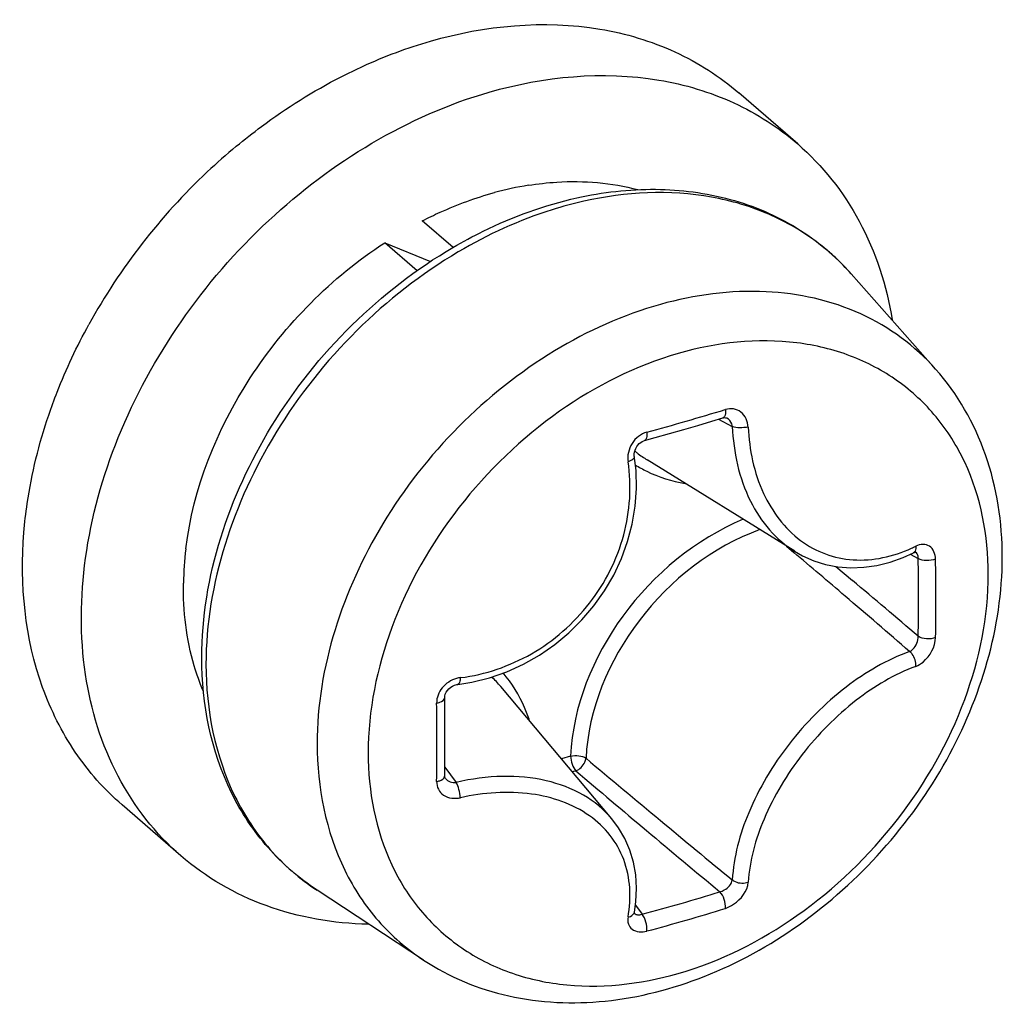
# Model space of a CAD drawing. Header units: millimetres. Extents: x 0 to 420, y 0 to 297.
# Tile 330 of 502: x 322.96 to 323.794, y 160.213 to 161.049. Entities that reach past the tile are written whole.
import ezdxf

# ---------------------------------------------------------------- set-up
doc = ezdxf.new("R2010")
doc.units = ezdxf.units.MM
doc.header["$LTSCALE"] = 23.1
doc.layers.get('0').update_dxf_attribs({"linetype": 'CONTINUOUS'})

msp = doc.modelspace()

# ---------------------------------------------------------------- linework, layer by layer
at = {"color": 7, "linetype": 'CONTINUOUS'}
for p, q in [((323.62043, 160.94391), (323.57043, 160.98721)), ((323.32774, 160.85599), (323.30164, 160.8786)), ((323.26971, 160.86003), (323.30869, 160.84397)), ((323.29726, 160.83617), (323.26971, 160.86003)), ((323.73758, 160.75265), (323.66578, 160.83371)), ((323.53573, 160.70482), (323.54765, 160.70837)), ((323.54765, 160.70837), (323.55676, 160.71115)), ((323.55322, 160.71007), (323.56493, 160.7038)), ((323.55749, 160.71154), (323.55676, 160.71115)), ((323.55676, 160.71115), (323.5573, 160.71129)), ((323.5573, 160.71129), (323.55834, 160.71142)), ((323.55834, 160.71142), (323.55925, 160.71136)), ((323.55925, 160.71136), (323.56004, 160.71114)), ((323.56004, 160.71114), (323.56035, 160.71099)), ((323.51164, 160.69786), (323.52373, 160.70131)), ((323.52373, 160.70131), (323.53573, 160.70482)), ((323.48589, 160.68937), (323.48713, 160.6904)), ((323.48713, 160.6904), (323.48845, 160.69122)), ((323.48845, 160.69122), (323.48977, 160.6918)), ((323.48977, 160.6918), (323.49033, 160.69197)), ((323.49033, 160.69197), (323.49948, 160.69447)), ((323.49948, 160.69447), (323.51164, 160.69786)), ((323.48168, 160.68063), (323.48189, 160.68219)), ((323.48189, 160.68219), (323.48231, 160.68377)), ((323.48231, 160.68377), (323.48294, 160.68532)), ((323.48294, 160.68532), (323.48376, 160.6868)), ((323.48376, 160.6868), (323.48475, 160.68816)), ((323.48475, 160.68816), (323.48589, 160.68937)), ((323.48168, 160.67913), (323.48168, 160.68063)), ((323.48314, 160.66643), (323.48168, 160.67913)), ((323.61788, 160.59788), (323.49272, 160.67548)), ((323.48353, 160.65129), (323.48314, 160.66643)), ((323.48246, 160.63612), (323.48353, 160.65129)), ((323.47996, 160.62105), (323.48246, 160.63612)), ((323.47605, 160.6062), (323.47996, 160.62105)), ((323.47079, 160.59171), (323.47605, 160.6062)), ((323.61094, 160.60218), (323.61706, 160.597)), ((323.61783, 160.59791), (323.62447, 160.59415)), ((323.46421, 160.57768), (323.47079, 160.59171)), ((323.62447, 160.59415), (323.63406, 160.5899)), ((323.63406, 160.5899), (323.64414, 160.58674)), ((323.69891, 160.58871), (323.71012, 160.5927)), ((323.71012, 160.5927), (323.71874, 160.59661)), ((323.71602, 160.59537), (323.72276, 160.59184)), ((323.71875, 160.59661), (323.71955, 160.59695)), ((323.71955, 160.59695), (323.72012, 160.5971)), ((323.72012, 160.5971), (323.7204, 160.59713)), ((323.64414, 160.58674), (323.65463, 160.58474)), ((323.65274, 160.5851), (323.66689, 160.57317)), ((323.65463, 160.58474), (323.66545, 160.58392)), ((323.66545, 160.58392), (323.67649, 160.58431)), ((323.67649, 160.58431), (323.68767, 160.58591)), ((323.68767, 160.58591), (323.69891, 160.58871)), ((323.45638, 160.56425), (323.46421, 160.57768)), ((323.44737, 160.55152), (323.45638, 160.56425)), ((323.43726, 160.5396), (323.44737, 160.55152)), ((323.42614, 160.52861), (323.43726, 160.5396)), ((323.41409, 160.51862), (323.42614, 160.52861)), ((323.40122, 160.50975), (323.41409, 160.51862)), ((323.38764, 160.50206), (323.40122, 160.50975)), ((323.37345, 160.49562), (323.38764, 160.50206)), ((323.34373, 160.48679), (323.35878, 160.49052)), ((323.35878, 160.49052), (323.37345, 160.49562)), ((323.32297, 160.47968), (323.32426, 160.48112)), ((323.32426, 160.48112), (323.32575, 160.48238)), ((323.32575, 160.48238), (323.32738, 160.48342)), ((323.32738, 160.48342), (323.3291, 160.4842)), ((323.3291, 160.4842), (323.33086, 160.48471)), ((323.33086, 160.48471), (323.3318, 160.48487)), ((323.3318, 160.48487), (323.34373, 160.48679)), ((323.46268, 160.37057), (323.36826, 160.48304)), ((323.32068, 160.47364), (323.32077, 160.47488)), ((323.32081, 160.46327), (323.32068, 160.47363)), ((323.32077, 160.47488), (323.32119, 160.47647)), ((323.32119, 160.47647), (323.32193, 160.47811)), ((323.32193, 160.47811), (323.32297, 160.47968)), ((323.32091, 160.45016), (323.32081, 160.46327)), ((323.32093, 160.43642), (323.32091, 160.45016)), ((323.32086, 160.42349), (323.32093, 160.43642)), ((323.32068, 160.40722), (323.32086, 160.42349)), ((323.42757, 160.42388), (323.4198, 160.42164)), ((323.32078, 160.41457), (323.33045, 160.40163)), ((323.32068, 160.40692), (323.32068, 160.40722)), ((323.32079, 160.40611), (323.32068, 160.40692)), ((323.32102, 160.40544), (323.32079, 160.40611)), ((323.32134, 160.40491), (323.32102, 160.40544)), ((323.43208, 160.4114), (323.42912, 160.41054)), ((323.09671, 160.33917), (323.04671, 160.38247)), ((323.4683, 160.36311), (323.46266, 160.37058)), ((323.47368, 160.35395), (323.4683, 160.36311)), ((323.47795, 160.34415), (323.47368, 160.35395)), ((323.48104, 160.33378), (323.47795, 160.34415)), ((323.48292, 160.32294), (323.48104, 160.33378)), ((323.48357, 160.31173), (323.48292, 160.32294)), ((323.30274, 160.25055), (323.21226, 160.31003)), ((323.48299, 160.30024), (323.48357, 160.31173)), ((323.48172, 160.29139), (323.48299, 160.30024)), ((323.48258, 160.29736), (323.48823, 160.28961)), ((323.48166, 160.29084), (323.48172, 160.29139)), ((323.48168, 160.29044), (323.48166, 160.29084))]:
    msp.add_line(p, q, dxfattribs=at)
for centre, radius, start, end in [((323.47739, 160.53989), 0.52246, 129.69427, 133.29593), ((323.47996, 160.53634), 0.52681, 133.23466, 151.14273), ((323.43558, 160.63621), 0.27608, 99.13236, 105.26751), ((323.5189, 160.70365), 0.19619, 50.21099, 52.55698), ((323.51912, 160.70391), 0.19585, 47.22734, 50.21044), ((323.5184, 160.70317), 0.19688, 41.53016, 47.2187), ((322.94433, 162.72196), 2.0958, 285.1573, 287.05436), ((323.54725, 160.76359), 0.10361, 231.02796, 232.4183), ((323.5478, 160.76433), 0.10454, 232.42719, 238.20278), ((323.37504, 160.56606), 0.27628, 172.94311, 179.02067), ((323.66373, 160.71695), 0.12813, 294.56944, 296.3793), ((314.51482, 149.85738), 14.07801, 49.483805, 49.71745), ((322.17842, 160.55841), 1.5447, 0.00466, 1.24001), ((322.18026, 160.55763), 1.55761, 0.00435, 1.23968), ((315.05667, 150.3768), 13.34549, 49.506254, 49.820933), ((315.56633, 151.08656), 12.46042, 49.155962, 49.487636), ((322.24666, 160.55841), 1.47647, 358.73166, 0.00478), ((322.24907, 160.55761), 1.48881, 358.73194, 0.00505), ((323.33682, 160.46834), 0.02239, 97.07501, 105.67199), ((323.28821, 160.41585), 0.10451, 40.01139, 46.15737), ((321.05693, 160.43525), 2.25713, 0.00371, 0.85699), ((321.16921, 160.43526), 2.14485, 359.12081, 0.00362), ((332.03119, 170.62037), 13.33422, 229.890903, 230.244785), ((323.3179, 160.40727), 0.00278, 350.98932, 359.09365), ((332.54811, 171.13267), 14.07293, 229.62633, 229.946291), ((330.76114, 169.09324), 11.34798, 230.243691, 230.643762), ((331.14036, 169.45769), 11.88494, 229.944776, 230.335698), ((323.10593, 161.73803), 1.49803, 284.78581, 287.41773), ((323.48427, 160.29269), 0.00339, 216.40821, 219.64724), ((323.10529, 161.74145), 1.51631, 284.78809, 287.41019)]:
    msp.add_arc(centre, radius, start, end, dxfattribs=at)
for points, knots in [([(323.30857, 161.03125), (323.35479, 161.04459), (323.42798, 161.0517), (323.5168, 161.02518), (323.55421, 161.00126), (323.57045, 160.9872)], [0, 0, 0, 0, 0.524089, 0.765965, 1, 1, 1, 1]), ([(323.23267, 161.00092), (323.23886, 161.0041), (323.2634, 161.01599), (323.28905, 161.02562), (323.30857, 161.03125)], [0, 0, 0, 0, 0.254999, 1, 1, 1, 1]), ([(323.1437, 160.9419), (323.15066, 160.94768), (323.17867, 160.96971), (323.20902, 160.98878), (323.23267, 161.00092)], [0, 0, 0, 0, 0.253854, 1, 1, 1, 1]), ([(323.35857, 160.98795), (323.40479, 161.00129), (323.47798, 161.0084), (323.5668, 160.98187), (323.60421, 160.95796), (323.62045, 160.9439)], [0, 0, 0, 0, 0.524089, 0.765965, 1, 1, 1, 1]), ([(323.0967, 160.33918), (323.07502, 160.35796), (323.03773, 160.4058), (323.01041, 160.49526), (323.01163, 160.59519), (323.04031, 160.69785), (323.09396, 160.79576), (323.1907, 160.90774), (323.28918, 160.96792), (323.35857, 160.98795)], [0, 0, 0, 0, 0.104396, 0.214712, 0.334327, 0.463303, 0.598992, 0.737102, 1, 1, 1, 1]), ([(323.62045, 160.9439), (323.64158, 160.92559), (323.67806, 160.87932), (323.69591, 160.82351), (323.70073, 160.79443)], [0, 0, 0, 0, 0.486811, 1, 1, 1, 1]), ([(323.39176, 160.9088), (323.39977, 160.91008), (323.43066, 160.91358), (323.46238, 160.91103), (323.48458, 160.90512)], [0, 0, 0, 0, 0.260904, 1, 1, 1, 1]), ([(323.30164, 160.8786), (323.30662, 160.88115), (323.32638, 160.89069), (323.34711, 160.89826), (323.36288, 160.90256)], [0, 0, 0, 0, 0.255242, 1, 1, 1, 1]), ([(323.43281, 160.89806), (323.45474, 160.90296), (323.49864, 160.90807), (323.56305, 160.89983), (323.62079, 160.87533), (323.65243, 160.84878), (323.66578, 160.83371)], [0, 0, 0, 0, 0.266294, 0.518775, 0.761309, 1, 1, 1, 1]), ([(323.63818, 160.85941), (323.62519, 160.86936), (323.59612, 160.88628), (323.52906, 160.90604), (323.47416, 160.90318), (323.43886, 160.89526)], [0, 0, 0, 0, 0.235668, 0.47873, 1, 1, 1, 1]), ([(323.32773, 160.85603), (323.33612, 160.86094), (323.36941, 160.87886), (323.4054, 160.89195), (323.43281, 160.89806)], [0, 0, 0, 0, 0.257132, 1, 1, 1, 1]), ([(323.43886, 160.89526), (323.42977, 160.89323), (323.39265, 160.8832), (323.35728, 160.86702), (323.33221, 160.85221)], [0, 0, 0, 0, 0.242244, 1, 1, 1, 1]), ([(323.10085, 160.6), (323.10716, 160.65133), (323.14789, 160.75321), (323.22452, 160.83053), (323.26971, 160.86003)], [0, 0, 0, 0, 0.489346, 1, 1, 1, 1]), ([(323.11437, 160.50753), (323.11437, 160.57597), (323.15003, 160.68201), (323.23843, 160.79256), (323.29658, 160.8378), (323.32773, 160.85603)], [0, 0, 0, 0, 0.484994, 0.744206, 1, 1, 1, 1]), ([(323.33221, 160.85221), (323.30092, 160.83371), (323.24251, 160.78791), (323.15396, 160.67669), (323.11798, 160.57034), (323.11798, 160.5018)], [0, 0, 0, 0, 0.256449, 0.516507, 1, 1, 1, 1]), ([(323.73758, 160.75265), (323.72015, 160.77233), (323.67516, 160.80532), (323.59114, 160.82365), (323.50001, 160.81127), (323.4102, 160.77081), (323.32944, 160.7063), (323.24605, 160.60021), (323.21235, 160.49939), (323.21235, 160.43442)], [0, 0, 0, 0, 0.104646, 0.214456, 0.334319, 0.464647, 0.602133, 0.741336, 1, 1, 1, 1]), ([(322.98447, 160.71357), (322.9867, 160.72014), (322.99636, 160.74653), (323.00837, 160.77204), (323.01857, 160.79059)], [0, 0, 0, 0, 0.246656, 1, 1, 1, 1]), ([(323.78231, 160.57862), (323.78231, 160.61097), (323.77315, 160.65973), (323.73966, 160.71311), (323.70623, 160.74426), (323.66544, 160.76578), (323.60223, 160.78097), (323.51338, 160.77101), (323.41316, 160.7203), (323.3286, 160.63887), (323.27115, 160.53808), (323.25568, 160.46273), (323.25568, 160.4266)], [0, 0, 0, 0, 0.116061, 0.170531, 0.224017, 0.278077, 0.33415, 0.455161, 0.589255, 0.730676, 0.870373, 1, 1, 1, 1]), ([(323.79418, 160.59284), (323.79418, 160.62227), (323.78553, 160.68031), (323.75617, 160.73167), (323.73758, 160.75265)], [0, 0, 0, 0, 0.512172, 1, 1, 1, 1]), ([(323.55899, 160.71831), (323.55908, 160.71757), (323.55921, 160.71529), (323.55875, 160.71253), (323.55749, 160.71154)], [0, 0, 0, 0, 0.317821, 1, 1, 1, 1]), ([(323.57837, 160.70337), (323.57813, 160.7081), (323.57499, 160.71566), (323.56602, 160.71945), (323.56124, 160.71901), (323.55899, 160.71832)], [0, 0, 0, 0, 0.506274, 0.74763, 1, 1, 1, 1]), ([(322.96335, 160.61379), (322.96402, 160.62206), (322.9679, 160.6559), (322.97617, 160.6892), (322.98447, 160.71357)], [0, 0, 0, 0, 0.243692, 1, 1, 1, 1]), ([(323.56493, 160.7038), (323.56486, 160.70457), (323.56428, 160.70742), (323.56224, 160.70999), (323.56035, 160.71099)], [0, 0, 0, 0, 0.26474, 1, 1, 1, 1]), ([(323.49232, 160.69907), (323.48725, 160.69769), (323.47815, 160.69043), (323.47556, 160.67918), (323.47637, 160.67393)], [0, 0, 0, 0, 0.497502, 1, 1, 1, 1]), ([(323.49233, 160.69907), (323.49249, 160.69747), (323.49267, 160.69498), (323.49125, 160.69222), (323.49033, 160.69197)], [0, 0, 0, 0, 0.627461, 1, 1, 1, 1]), ([(323.56493, 160.7038), (323.56586, 160.68215), (323.57268, 160.65008), (323.59517, 160.61556), (323.60992, 160.60282), (323.61783, 160.59791)], [0, 0, 0, 0, 0.53086, 0.77212, 1, 1, 1, 1]), ([(323.57833, 160.70356), (323.57599, 160.70298), (323.57148, 160.70259), (323.56688, 160.70302), (323.56493, 160.7038)], [0, 0, 0, 0, 0.535787, 1, 1, 1, 1]), ([(323.57837, 160.70337), (323.57932, 160.68414), (323.58668, 160.64773), (323.61423, 160.61054), (323.64358, 160.59455), (323.6761, 160.58767), (323.70169, 160.59342), (323.71701, 160.60042)], [0, 0, 0, 0, 0.278831, 0.524545, 0.640418, 0.756075, 1, 1, 1, 1]), ([(323.33406, 160.49056), (323.35512, 160.49315), (323.39709, 160.50753), (323.44686, 160.55111), (323.47664, 160.60971), (323.47954, 160.65342), (323.47637, 160.67393)], [0, 0, 0, 0, 0.248621, 0.503909, 0.756865, 1, 1, 1, 1]), ([(323.47637, 160.67413), (323.47781, 160.6746), (323.47996, 160.67537), (323.4819, 160.67756), (323.48177, 160.67842)], [0, 0, 0, 0, 0.636699, 1, 1, 1, 1]), ([(323.48247, 160.6713), (323.48564, 160.66934), (323.4989, 160.66201), (323.51361, 160.65739), (323.52486, 160.65543)], [0, 0, 0, 0, 0.245657, 1, 1, 1, 1]), ([(323.57411, 160.62506), (323.5338, 160.6081), (323.46392, 160.55081), (323.42951, 160.46614), (323.42757, 160.42388)], [0, 0, 0, 0, 0.508297, 1, 1, 1, 1]), ([(323.58828, 160.61628), (323.54801, 160.60171), (323.47749, 160.54685), (323.4426, 160.46378), (323.44069, 160.4221)], [0, 0, 0, 0, 0.506537, 1, 1, 1, 1]), ([(323.0467, 160.38248), (323.03162, 160.39555), (323.00447, 160.42635), (322.96635, 160.50273), (322.95978, 160.56978), (322.96335, 160.61379)], [0, 0, 0, 0, 0.23573, 0.478338, 1, 1, 1, 1]), ([(323.72082, 160.60221), (323.72087, 160.60157), (323.72093, 160.59958), (323.72001, 160.59724), (323.71874, 160.59661)], [0, 0, 0, 0, 0.311988, 1, 1, 1, 1]), ([(323.73751, 160.59133), (323.73742, 160.59537), (323.73494, 160.60228), (323.72658, 160.60435), (323.72258, 160.60312), (323.72066, 160.60216)], [0, 0, 0, 0, 0.501065, 0.7339, 1, 1, 1, 1]), ([(323.30274, 160.25055), (323.32458, 160.23619), (323.37532, 160.21535), (323.45898, 160.21188), (323.54406, 160.23386), (323.62441, 160.27832), (323.69462, 160.34156), (323.7663, 160.44146), (323.79418, 160.5334), (323.79418, 160.59284)], [0, 0, 0, 0, 0.11099, 0.226939, 0.3499, 0.479569, 0.613404, 0.747536, 1, 1, 1, 1]), ([(323.72276, 160.59184), (323.72279, 160.59244), (323.72271, 160.59441), (323.72164, 160.59654), (323.72039, 160.59719)], [0, 0, 0, 0, 0.299348, 1, 1, 1, 1]), ([(323.73751, 160.59133), (323.73512, 160.59027), (323.73001, 160.58961), (323.7248, 160.59053), (323.72276, 160.59184)], [0, 0, 0, 0, 0.519253, 1, 1, 1, 1]), ([(323.25568, 160.4266), (323.25568, 160.39425), (323.26484, 160.34549), (323.29833, 160.29211), (323.33176, 160.26096), (323.37255, 160.23944), (323.43576, 160.22425), (323.52461, 160.23421), (323.62482, 160.28492), (323.70939, 160.36635), (323.76684, 160.46714), (323.78231, 160.54249), (323.78231, 160.57862)], [0, 0, 0, 0, 0.116061, 0.170531, 0.224017, 0.278077, 0.33415, 0.455161, 0.589255, 0.730676, 0.870373, 1, 1, 1, 1]), ([(323.11557, 160.47946), (323.11265, 160.48635), (323.10216, 160.51566), (323.09842, 160.54719), (323.0988, 160.57078)], [0, 0, 0, 0, 0.24096, 1, 1, 1, 1]), ([(323.71548, 160.51278), (323.71654, 160.51326), (323.72066, 160.51638), (323.7229, 160.52181), (323.72276, 160.52573)], [0, 0, 0, 0, 0.22923, 1, 1, 1, 1]), ([(323.72066, 160.50016), (323.72293, 160.50099), (323.73167, 160.50645), (323.73734, 160.51688), (323.73751, 160.52467)], [0, 0, 0, 0, 0.23682, 1, 1, 1, 1]), ([(323.73751, 160.52467), (323.73514, 160.52359), (323.72993, 160.52303), (323.72474, 160.52427), (323.72276, 160.52573)], [0, 0, 0, 0, 0.514589, 1, 1, 1, 1]), ([(323.21226, 160.31003), (323.19689, 160.32013), (323.16857, 160.34481), (323.12613, 160.40896), (323.11437, 160.46836), (323.11437, 160.50753)], [0, 0, 0, 0, 0.241408, 0.48582, 1, 1, 1, 1]), ([(323.71548, 160.51278), (323.69612, 160.50582), (323.65799, 160.48332), (323.61118, 160.43601), (323.57735, 160.37985), (323.56597, 160.33833), (323.56493, 160.31877)], [0, 0, 0, 0, 0.240504, 0.508011, 0.771047, 1, 1, 1, 1]), ([(323.72082, 160.50024), (323.72112, 160.50378), (323.71954, 160.50871), (323.71635, 160.51213), (323.71548, 160.51278)], [0, 0, 0, 0, 0.765063, 1, 1, 1, 1]), ([(323.11798, 160.5018), (323.11798, 160.46354), (323.12923, 160.40575), (323.17027, 160.34348), (323.19751, 160.31973), (323.21226, 160.31003)], [0, 0, 0, 0, 0.517981, 0.760912, 1, 1, 1, 1]), ([(323.72066, 160.50016), (323.70248, 160.49343), (323.66668, 160.47192), (323.62261, 160.42716), (323.59057, 160.37425), (323.57951, 160.33519), (323.57836, 160.31679)], [0, 0, 0, 0, 0.240191, 0.508131, 0.771537, 1, 1, 1, 1]), ([(323.33077, 160.4899), (323.32609, 160.48859), (323.31762, 160.48313), (323.31374, 160.47359), (323.31381, 160.46901)], [0, 0, 0, 0, 0.515379, 1, 1, 1, 1]), ([(323.33388, 160.49051), (323.33382, 160.48915), (323.33372, 160.48724), (323.33252, 160.48496), (323.3318, 160.48487)], [0, 0, 0, 0, 0.653706, 1, 1, 1, 1]), ([(323.39274, 160.45395), (323.39151, 160.45774), (323.38604, 160.47228), (323.37776, 160.4858), (323.37025, 160.49458)], [0, 0, 0, 0, 0.256486, 1, 1, 1, 1]), ([(323.31381, 160.46901), (323.31475, 160.46918), (323.31735, 160.46977), (323.32071, 160.47175), (323.32068, 160.47363)], [0, 0, 0, 0, 0.337798, 1, 1, 1, 1]), ([(323.21235, 160.43442), (323.21235, 160.39774), (323.22313, 160.34233), (323.26247, 160.28263), (323.28859, 160.25985), (323.30274, 160.25055)], [0, 0, 0, 0, 0.517891, 0.760854, 1, 1, 1, 1]), ([(323.42761, 160.42389), (323.4299, 160.42445), (323.43445, 160.42455), (323.43895, 160.42331), (323.44069, 160.4221)], [0, 0, 0, 0, 0.52676, 1, 1, 1, 1]), ([(323.42761, 160.42389), (323.42761, 160.42155), (323.42854, 160.4171), (323.4306, 160.41295), (323.43208, 160.4114)], [0, 0, 0, 0, 0.522055, 1, 1, 1, 1]), ([(323.43208, 160.4114), (323.4354, 160.41271), (323.43913, 160.41645), (323.44059, 160.42097), (323.44069, 160.4221)], [0, 0, 0, 0, 0.759447, 1, 1, 1, 1]), ([(323.31381, 160.40235), (323.31469, 160.40249), (323.31731, 160.40309), (323.32035, 160.40495), (323.32064, 160.40683)], [0, 0, 0, 0, 0.320164, 1, 1, 1, 1]), ([(323.46267, 160.37058), (323.45592, 160.37861), (323.43863, 160.39272), (323.40617, 160.40478), (323.36901, 160.40807), (323.34339, 160.40462), (323.33045, 160.40163)], [0, 0, 0, 0, 0.220991, 0.459498, 0.719842, 1, 1, 1, 1]), ([(323.31381, 160.40235), (323.31377, 160.40009), (323.31474, 160.39549), (323.32123, 160.38824), (323.32935, 160.3875), (323.33407, 160.38856)], [0, 0, 0, 0, 0.242796, 0.480959, 1, 1, 1, 1]), ([(323.32134, 160.40491), (323.3223, 160.40361), (323.32522, 160.40154), (323.32874, 160.40134), (323.33045, 160.40163)], [0, 0, 0, 0, 0.481244, 1, 1, 1, 1]), ([(323.33388, 160.38854), (323.33377, 160.39092), (323.33296, 160.3954), (323.33153, 160.39977), (323.33045, 160.40163)], [0, 0, 0, 0, 0.525808, 1, 1, 1, 1]), ([(323.47637, 160.28734), (323.47928, 160.30336), (323.47802, 160.32906), (323.46198, 160.35745), (323.43726, 160.38069), (323.39209, 160.39596), (323.35372, 160.39295), (323.33407, 160.38856)], [0, 0, 0, 0, 0.233033, 0.345382, 0.460439, 0.711705, 1, 1, 1, 1]), ([(323.25582, 160.28106), (323.2264, 160.2817), (323.16871, 160.29144), (323.11779, 160.3209), (323.0967, 160.33918)], [0, 0, 0, 0, 0.513149, 1, 1, 1, 1]), ([(323.55434, 160.30869), (323.55564, 160.30901), (323.5602, 160.31095), (323.56444, 160.31515), (323.56493, 160.31877)], [0, 0, 0, 0, 0.267515, 1, 1, 1, 1]), ([(323.55899, 160.29461), (323.56149, 160.29539), (323.57045, 160.29993), (323.5779, 160.30933), (323.57836, 160.31679)], [0, 0, 0, 0, 0.259636, 1, 1, 1, 1]), ([(323.57833, 160.31662), (323.575, 160.31535), (323.56972, 160.31556), (323.56573, 160.31803), (323.56493, 160.31877)], [0, 0, 0, 0, 0.766641, 1, 1, 1, 1]), ([(323.55899, 160.29461), (323.55934, 160.29713), (323.55843, 160.30225), (323.55613, 160.30695), (323.55434, 160.30869)], [0, 0, 0, 0, 0.505426, 1, 1, 1, 1]), ([(323.47637, 160.28719), (323.47706, 160.28733), (323.47927, 160.28793), (323.48143, 160.28978), (323.48172, 160.29139)], [0, 0, 0, 0, 0.302268, 1, 1, 1, 1]), ([(323.48329, 160.28941), (323.48363, 160.28929), (323.48527, 160.28891), (323.487, 160.2892), (323.48824, 160.28961)], [0, 0, 0, 0, 0.218072, 1, 1, 1, 1]), ([(323.49233, 160.27537), (323.49263, 160.2779), (323.49186, 160.28297), (323.48987, 160.28776), (323.48824, 160.28961)], [0, 0, 0, 0, 0.509293, 1, 1, 1, 1]), ([(323.47637, 160.28734), (323.47601, 160.28536), (323.47599, 160.28133), (323.48096, 160.27431), (323.48826, 160.27429), (323.49232, 160.27536)], [0, 0, 0, 0, 0.250804, 0.476639, 1, 1, 1, 1])]:
    msp.add_open_spline(points, degree=3, knots=knots, dxfattribs=at)
msp.add_open_spline([(323.48166, 160.29053), (323.48208, 160.29002), (323.48267, 160.28964), (323.48329, 160.28941)], degree=3, dxfattribs=at)

doc.saveas('drawing.dxf')
